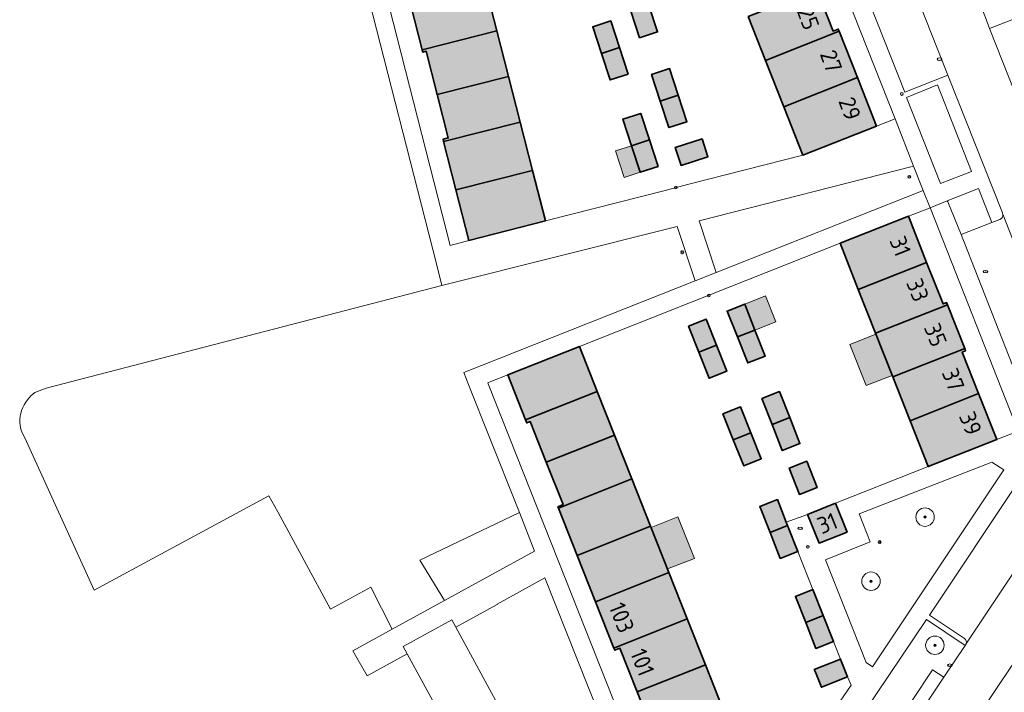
# Model space of a CAD drawing. Header units: metres. Extents: x 125349 to 128236, y 501602 to 503797.
# Tile 310 of 656: x 126366 to 126472, y 502381 to 502454. Entities that reach past the tile are written whole.
import ezdxf
from ezdxf.enums import TextEntityAlignment as Align

# ---------------------------------------------------------------- set-up
doc = ezdxf.new("R2010")
doc.units = ezdxf.units.M
doc.layers.get('0').update_dxf_attribs({"linetype": 'CONTINUOUS'})
for name, color, linetype, lineweight in [('B-WE-GR-BEPLANTING_CULTUUR_HEESTERS-GV', 90, 'CONTINUOUS', 18), ('B-WE-GR-BOOM-S-500', 90, 'CONTINUOUS', 18), ('B-WE-IE-MEUBILAIR-S', 7, 'CONTINUOUS', 18), ('B-WE-OG-BEBOUWING-GV', 7, 'CONTINUOUS', 35), ('B-WE-OG-BEBOUWING-T18', 10, 'CONTINUOUS', 18), ('B-WE-OG-BEBOUWING_OVERBOUWING-GV', 7, 'CONTINUOUS', 18), ('B-WE-OG-TERREIN_BEGROEID-GV', 7, 'CONTINUOUS', 18), ('B-WE-OG-TERREIN_ERF-GV', 7, 'CONTINUOUS', 18), ('B-WE-VH-OPENVERHARDING-GV', 90, 'CONTINUOUS', 18), ('B-WE-VH-OPENVERHARDING_BETONSTRAATSTEEN-GV', 90, 'CONTINUOUS', 18), ('B-WE-VH-OPENVERHARDING_TEGEL-GV', 90, 'CONTINUOUS', 18)]:
    doc.layers.add(name, color=color, linetype=linetype, lineweight=lineweight)
doc.layers.add('B-WE-OG-BEBOUWING-V', color=7, linetype='CONTINUOUS', lineweight=18, true_color=0xcc646e)
doc.layers.add('B-WE-OG-BEBOUWING_OVERBOUWING-V', color=7, linetype='CONTINUOUS', lineweight=18, true_color=0xcc646e)
doc.styles.add('NLCS-ISO', font='NLCS-ISO.ttf')
doc.styles.add('NLCS-ISO-M1000-T18', font='NLCS-ISO.ttf', dxfattribs={"height": 1.8})

# ---------------------------------------------------------------- blocks, each defined once
blk = doc.blocks.new('SIE-MEUBILAIR_PAAL_AFSLUITPAAL-SO')
blk.add_circle((0, 0), 0.75)
at = {"style": 'NLCS-ISO'}
blk.add_text('af', height=0.75, dxfattribs=at).set_placement((0, 0.05), align=Align.MIDDLE_CENTER)
blk = doc.blocks.new('SIE-MEUBILAIR_PAAL_LICHTMAST-SO')
for points in [[(-0.62, 0), (-1, 0)], [(-0.71, 0.71), (-0.44, 0.44)], [(0, 1), (0, 0.62)], [(0.44, 0.44), (0.71, 0.71)], [(1, 0), (0.62, 0)], [(-0.71, -0.71), (-0.44, -0.44)], [(0, -0.62), (0, -1)], [(0.44, -0.44), (0.71, -0.71)]]:
    blk.add_lwpolyline(points)
blk.add_circle((0, 0), 0.5)
blk = doc.blocks.new('SIE-MEUBILAIR_PAAL_VERKEERSBORD-SO')
blk.add_circle((0, 0), 0.75)
at = {"style": 'NLCS-ISO'}
blk.add_text('vb', height=0.75, dxfattribs=at).set_placement((0, 0.07), align=Align.MIDDLE_CENTER)
blk = doc.blocks.new('SIE-MEUBILAIR_PUT_KOLK-SO')
blk.add_ellipse((0, 0), major_axis=(1.25, 0), ratio=0.54)
at = {"style": 'NLCS-ISO'}
blk.add_text('klk', height=0.75, dxfattribs=at).set_placement((0.03, 0), align=Align.MIDDLE_CENTER)
blk = doc.blocks.new('SIE-MEUBILAIR_PUT_BRANDKRAAN-SO')
blk.add_ellipse((0, 0), major_axis=(1.25, 0), ratio=0.54)
at = {"style": 'NLCS-ISO'}
blk.add_text('bk', height=0.75, dxfattribs=at).set_placement((0.03, 0), align=Align.MIDDLE_CENTER)
blk = doc.blocks.new('SGR-BOOM_01-SO')
at = {"linetype": 'ByBlock', "lineweight": 18}
h = blk.add_hatch(color=0, dxfattribs=at)
h.dxf.hatch_style = 1
edge = h.paths.add_edge_path()
edge.add_arc((0, 0), 0.25, 0, 360)
at = {"color": 0, "linetype": 'ByBlock', "lineweight": 18}
for radius in [2, 0.25]:
    blk.add_circle((0, 0), radius, dxfattribs=at)

msp = doc.modelspace()

# ---------------------------------------------------------------- hatches: boundary and pattern name
at = {"layer": 'B-WE-OG-BEBOUWING-V'}
for points in [[(126417.488, 502453.005), (126416.228, 502457.947), (126408.121, 502455.879), (126409.382, 502450.938)], [(126452.131, 502457.481), (126444.711, 502454.552), (126446.584, 502449.808), (126454.562, 502452.958), (126454.468, 502453.196), (126453.914, 502452.978)], [(126432.008, 502455.129), (126432.948, 502452.251), (126434.897, 502452.888), (126433.957, 502455.765)], [(126428.805, 502450.57), (126430.753, 502451.208), (126429.812, 502454.085), (126427.864, 502453.448)], [(126418.748, 502448.063), (126417.488, 502453.005), (126409.382, 502450.938), (126409.444, 502450.698), (126409.826, 502450.796), (126411.025, 502446.093)], [(126456.543, 502447.934), (126454.562, 502452.958), (126446.584, 502449.808), (126448.567, 502444.786)], [(126428.805, 502450.57), (126429.746, 502447.693), (126431.695, 502448.33), (126430.753, 502451.208)], [(126435.176, 502445.406), (126437.125, 502446.041), (126436.188, 502448.918), (126434.239, 502448.283)], [(126420.009, 502443.121), (126418.748, 502448.063), (126411.025, 502446.093), (126412.22, 502441.405), (126411.644, 502441.259), (126411.708, 502441.004)], [(126448.567, 502444.786), (126450.634, 502439.547), (126458.611, 502442.69), (126456.543, 502447.934)], [(126435.176, 502445.406), (126436.113, 502442.529), (126438.062, 502443.164), (126437.125, 502446.041)], [(126413.038, 502435.77), (126421.343, 502437.889), (126420.009, 502443.121), (126411.708, 502441.004)], [(126432.073, 502440.561), (126434.008, 502441.189), (126433.074, 502444.068), (126431.139, 502443.44)], [(126432.073, 502440.561), (126433.007, 502437.683), (126434.942, 502438.311), (126434.008, 502441.189)], [(126439.711, 502441.32), (126436.8, 502440.377), (126437.433, 502438.427), (126440.343, 502439.37)], [(126413.038, 502435.77), (126414.429, 502430.297), (126422.739, 502432.418), (126421.343, 502437.889)], [(126464.043, 502427.927), (126462.065, 502432.914), (126454.663, 502429.993), (126456.633, 502425.002)], [(126458.505, 502420.258), (126466.299, 502423.335), (126466.207, 502423.568), (126465.83, 502423.419), (126464.043, 502427.927), (126456.633, 502425.002)], [(126445.446, 502420.594), (126444.333, 502423.409), (126442.426, 502422.655), (126443.54, 502419.84)], [(126468.169, 502418.59), (126466.299, 502423.335), (126458.505, 502420.258), (126460.378, 502415.515)], [(126441.27, 502418.942), (126440.158, 502421.758), (126438.251, 502421.004), (126439.363, 502418.189)], [(126443.54, 502419.84), (126444.653, 502417.025), (126446.559, 502417.779), (126445.446, 502420.594)], [(126428.36, 502413.941), (126426.43, 502418.818), (126418.65, 502415.742), (126420.589, 502410.865)], [(126439.363, 502418.189), (126440.475, 502415.373), (126442.382, 502416.127), (126441.27, 502418.942)], [(126469.674, 502413.701), (126467.898, 502418.202), (126468.261, 502418.356), (126468.169, 502418.59), (126460.378, 502415.515), (126462.25, 502410.771)], [(126428.36, 502413.941), (126420.589, 502410.865), (126420.723, 502410.528), (126421.095, 502410.676), (126422.839, 502406.271), (126430.237, 502409.199)], [(126447.295, 502410.356), (126449.203, 502411.105), (126448.097, 502413.921), (126446.189, 502413.172)], [(126462.25, 502410.771), (126464.21, 502405.806), (126471.64, 502408.72), (126469.674, 502413.701)], [(126445, 502409.463), (126443.876, 502412.27), (126441.973, 502411.509), (126443.097, 502408.701)], [(126449.203, 502411.105), (126447.295, 502410.356), (126448.401, 502407.54), (126450.309, 502408.289)], [(126432.114, 502404.456), (126430.237, 502409.199), (126422.839, 502406.271), (126424.657, 502401.68), (126424.093, 502401.443), (126424.148, 502401.304)], [(126443.097, 502408.701), (126444.22, 502405.893), (126446.124, 502406.655), (126445, 502409.463)], [(126451.063, 502406.388), (126449.152, 502405.644), (126450.266, 502402.782), (126452.177, 502403.526)], [(126434.141, 502399.334), (126432.114, 502404.456), (126424.148, 502401.304), (126426.178, 502396.182)], [(126448.982, 502399.414), (126448.838, 502399.777), (126447.869, 502402.228), (126445.963, 502401.474), (126447.076, 502398.66)], [(126451.148, 502400.615), (126452.387, 502397.505), (126455.432, 502398.713), (126454.186, 502401.825)], [(126447.076, 502398.66), (126448.189, 502395.846), (126450.096, 502396.6), (126448.982, 502399.414)], [(126436.128, 502394.312), (126434.141, 502399.334), (126426.178, 502396.182), (126428.167, 502391.162)], [(126438.115, 502389.291), (126436.128, 502394.312), (126428.167, 502391.162), (126430.157, 502386.142)], [(126452.844, 502389.665), (126451.729, 502392.483), (126449.823, 502391.729), (126450.938, 502388.911)], [(126440.085, 502384.312), (126438.115, 502389.291), (126430.157, 502386.142), (126430.253, 502385.902), (126430.81, 502386.123), (126432.685, 502381.383)], [(126450.938, 502388.911), (126452.052, 502386.093), (126453.959, 502386.847), (126452.844, 502389.665)], [(126454.83, 502384.662), (126454.714, 502384.95), (126451.875, 502383.809), (126451.985, 502383.536), (126452.645, 502381.893), (126455.484, 502383.034)], [(126441.962, 502379.57), (126440.085, 502384.312), (126432.685, 502381.383), (126434.561, 502376.641)]]:
    msp.add_hatch(color=256, dxfattribs=at).paths.add_polyline_path(points)
at = {"layer": 'B-WE-OG-BEBOUWING_OVERBOUWING-V'}
for points in [[(126432.073, 502440.561), (126430.342, 502439.999), (126431.276, 502437.121), (126433.007, 502437.683)], [(126444.333, 502423.409), (126445.446, 502420.594), (126447.712, 502421.49), (126446.601, 502424.306)], [(126458.548, 502420.15), (126455.721, 502419.031), (126457.477, 502414.595), (126460.313, 502415.679)], [(126434.191, 502399.208), (126435.969, 502394.713), (126438.886, 502395.854), (126437.103, 502400.354)]]:
    msp.add_hatch(color=256, dxfattribs=at).paths.add_polyline_path(points)

# ---------------------------------------------------------------- linework, layer by layer
at = {"layer": 'B-WE-GR-BEPLANTING_CULTUUR_HEESTERS-GV', "flags": 128}
for points in [[(126461.872, 502445.8), (126465.527, 502436.456), (126468.916, 502437.772), (126465.209, 502447.153)], [(126471.118, 502432.242), (126469.659, 502435.931), (126466.279, 502434.591), (126466.324, 502434.496), (126467.783, 502430.928)], [(126465.907, 502382.979), (126468.219, 502386.433), (126464.013, 502389.236), (126457.259, 502379.191), (126460.287, 502377.144), (126464.692, 502383.787)]]:
    msp.add_lwpolyline(points, close=True, dxfattribs=at)
at = {"layer": 'B-WE-OG-BEBOUWING-GV', "flags": 128}
for points in [[(126417.488, 502453.005), (126416.228, 502457.947), (126408.121, 502455.879), (126409.382, 502450.938)], [(126452.131, 502457.481), (126444.711, 502454.552), (126446.584, 502449.808), (126454.562, 502452.958), (126454.468, 502453.196), (126453.914, 502452.978)], [(126432.008, 502455.129), (126432.948, 502452.251), (126434.897, 502452.888), (126433.957, 502455.765)], [(126428.805, 502450.57), (126430.753, 502451.208), (126429.812, 502454.085), (126427.864, 502453.448)], [(126418.748, 502448.063), (126417.488, 502453.005), (126409.382, 502450.938), (126409.444, 502450.698), (126409.826, 502450.796), (126411.025, 502446.093)], [(126456.543, 502447.934), (126454.562, 502452.958), (126446.584, 502449.808), (126448.567, 502444.786)], [(126428.805, 502450.57), (126429.746, 502447.693), (126431.695, 502448.33), (126430.753, 502451.208)], [(126435.176, 502445.406), (126437.125, 502446.041), (126436.188, 502448.918), (126434.239, 502448.283)], [(126420.009, 502443.121), (126418.748, 502448.063), (126411.025, 502446.093), (126412.22, 502441.405), (126411.644, 502441.259), (126411.708, 502441.004)], [(126448.567, 502444.786), (126450.634, 502439.547), (126458.611, 502442.69), (126456.543, 502447.934)], [(126435.176, 502445.406), (126436.113, 502442.529), (126438.062, 502443.164), (126437.125, 502446.041)], [(126413.038, 502435.77), (126421.343, 502437.889), (126420.009, 502443.121), (126411.708, 502441.004)], [(126432.073, 502440.561), (126434.008, 502441.189), (126433.074, 502444.068), (126431.139, 502443.44)], [(126432.073, 502440.561), (126433.007, 502437.683), (126434.942, 502438.311), (126434.008, 502441.189)], [(126439.711, 502441.32), (126436.8, 502440.377), (126437.433, 502438.427), (126440.343, 502439.37)], [(126413.038, 502435.77), (126414.429, 502430.297), (126422.739, 502432.418), (126421.343, 502437.889)], [(126464.043, 502427.927), (126462.065, 502432.914), (126454.663, 502429.993), (126456.633, 502425.002)], [(126458.505, 502420.258), (126466.299, 502423.335), (126466.207, 502423.568), (126465.83, 502423.419), (126464.043, 502427.927), (126456.633, 502425.002)], [(126445.446, 502420.594), (126444.333, 502423.409), (126442.426, 502422.655), (126443.54, 502419.84)], [(126468.169, 502418.59), (126466.299, 502423.335), (126458.505, 502420.258), (126460.378, 502415.515)], [(126441.27, 502418.942), (126440.158, 502421.758), (126438.251, 502421.004), (126439.363, 502418.189)], [(126443.54, 502419.84), (126444.653, 502417.025), (126446.559, 502417.779), (126445.446, 502420.594)], [(126428.36, 502413.941), (126426.43, 502418.818), (126418.65, 502415.742), (126420.589, 502410.865)], [(126439.363, 502418.189), (126440.475, 502415.373), (126442.382, 502416.127), (126441.27, 502418.942)], [(126469.674, 502413.701), (126467.898, 502418.202), (126468.261, 502418.356), (126468.169, 502418.59), (126460.378, 502415.515), (126462.25, 502410.771)], [(126428.36, 502413.941), (126420.589, 502410.865), (126420.723, 502410.528), (126421.095, 502410.676), (126422.839, 502406.271), (126430.237, 502409.199)], [(126447.295, 502410.356), (126449.203, 502411.105), (126448.097, 502413.921), (126446.189, 502413.172)], [(126462.25, 502410.771), (126464.21, 502405.806), (126471.64, 502408.72), (126469.674, 502413.701)], [(126445, 502409.463), (126443.876, 502412.27), (126441.973, 502411.509), (126443.097, 502408.701)], [(126449.203, 502411.105), (126447.295, 502410.356), (126448.401, 502407.54), (126450.309, 502408.289)], [(126432.114, 502404.456), (126430.237, 502409.199), (126422.839, 502406.271), (126424.657, 502401.68), (126424.093, 502401.443), (126424.148, 502401.304)], [(126443.097, 502408.701), (126444.22, 502405.893), (126446.124, 502406.655), (126445, 502409.463)], [(126451.063, 502406.388), (126449.152, 502405.644), (126450.266, 502402.782), (126452.177, 502403.526)], [(126434.141, 502399.334), (126432.114, 502404.456), (126424.148, 502401.304), (126426.178, 502396.182)], [(126448.982, 502399.414), (126448.838, 502399.777), (126447.869, 502402.228), (126445.963, 502401.474), (126447.076, 502398.66)], [(126451.148, 502400.615), (126452.387, 502397.505), (126455.432, 502398.713), (126454.186, 502401.825)], [(126447.076, 502398.66), (126448.189, 502395.846), (126450.096, 502396.6), (126448.982, 502399.414)], [(126436.128, 502394.312), (126434.141, 502399.334), (126426.178, 502396.182), (126428.167, 502391.162)], [(126438.115, 502389.291), (126436.128, 502394.312), (126428.167, 502391.162), (126430.157, 502386.142)], [(126452.844, 502389.665), (126451.729, 502392.483), (126449.823, 502391.729), (126450.938, 502388.911)], [(126440.085, 502384.312), (126438.115, 502389.291), (126430.157, 502386.142), (126430.253, 502385.902), (126430.81, 502386.123), (126432.685, 502381.383)], [(126450.938, 502388.911), (126452.052, 502386.093), (126453.959, 502386.847), (126452.844, 502389.665)], [(126454.83, 502384.662), (126454.714, 502384.95), (126451.875, 502383.809), (126451.985, 502383.536), (126452.645, 502381.893), (126455.484, 502383.034)], [(126441.962, 502379.57), (126440.085, 502384.312), (126432.685, 502381.383), (126434.561, 502376.641)]]:
    msp.add_lwpolyline(points, close=True, dxfattribs=at)
at = {"layer": 'B-WE-OG-BEBOUWING_OVERBOUWING-GV', "flags": 128}
for points in [[(126432.073, 502440.561), (126430.342, 502439.999), (126431.276, 502437.121), (126433.007, 502437.683)], [(126444.333, 502423.409), (126445.446, 502420.594), (126447.712, 502421.49), (126446.601, 502424.306)], [(126458.548, 502420.15), (126455.721, 502419.031), (126457.477, 502414.595), (126460.313, 502415.679)], [(126434.191, 502399.208), (126435.969, 502394.713), (126438.886, 502395.854), (126437.103, 502400.354)]]:
    msp.add_lwpolyline(points, close=True, dxfattribs=at)
at = {"layer": 'B-WE-OG-TERREIN_BEGROEID-GV', "flags": 128}
for points in [[(126441.237, 502426.842), (126463.667, 502435.715), (126462.634, 502438.349), (126439.397, 502432.412)], [(126438.969, 502425.914), (126437.012, 502431.819), (126411.514, 502425.408), (126368.642, 502414.299), (126367.405, 502413.819), (126366.971, 502413.455), (126366.619, 502413.033), (126366.443, 502412.771), (126366.282, 502412.496), (126366.132, 502412.197), (126365.993, 502411.867), (126365.891, 502411.55), (126365.826, 502411.264), (126365.783, 502410.905), (126365.781, 502410.653), (126365.822, 502410.246), (126365.901, 502409.871), (126366.052, 502409.442), (126366.329, 502408.92), (126373.842, 502392.399), (126392.789, 502402.648), (126393.734, 502400.905), (126399.456, 502390.355), (126403.808, 502392.724), (126406.135, 502388.195), (126411.824, 502391.28), (126409.148, 502395.67), (126419.923, 502400.816), (126416.501, 502409.435), (126414.674, 502414.038), (126413.899, 502415.99)], [(126457.489, 502384.592), (126458.163, 502384.105), (126472.398, 502405.462), (126471.09, 502406.284), (126456.717, 502400.675), (126457.938, 502397.643), (126453.076, 502395.712)]]:
    msp.add_lwpolyline(points, close=True, dxfattribs=at)
at = {"layer": 'B-WE-OG-TERREIN_ERF-GV', "flags": 128}
for points in [[(126452.131, 502457.481), (126453.914, 502452.978), (126454.468, 502453.196), (126454.562, 502452.958), (126456.543, 502447.934), (126458.611, 502442.69), (126460.625, 502443.469), (126431.072, 502518.171)], [(126393.902, 502502.37), (126412.429, 502429.769), (126414.429, 502430.297), (126413.038, 502435.77), (126411.708, 502441.004), (126411.644, 502441.259), (126412.22, 502441.405), (126411.025, 502446.093), (126409.826, 502450.796), (126409.444, 502450.698), (126409.382, 502450.938), (126408.121, 502455.879)], [(126416.228, 502457.947), (126417.488, 502453.005), (126418.748, 502448.063), (126420.009, 502443.121), (126421.343, 502437.889), (126422.739, 502432.418), (126435.728, 502435.726), (126438.128, 502436.352), (126450.634, 502439.547), (126448.567, 502444.786), (126446.584, 502449.808), (126444.711, 502454.552)], [(126453.485, 502378.66), (126455.857, 502382.105), (126455.484, 502383.034), (126452.645, 502381.893), (126451.985, 502383.536), (126451.875, 502383.809), (126454.714, 502384.95), (126453.959, 502386.847), (126452.052, 502386.093), (126450.938, 502388.911), (126449.823, 502391.729), (126451.729, 502392.483), (126450.096, 502396.6), (126448.189, 502395.846), (126447.076, 502398.66), (126445.963, 502401.474), (126447.869, 502402.228), (126448.838, 502399.777), (126451.148, 502400.615), (126454.186, 502401.825), (126464.21, 502405.806), (126462.25, 502410.771), (126460.378, 502415.515), (126458.505, 502420.258), (126456.633, 502425.002), (126454.663, 502429.993), (126440.547, 502424.406), (126426.43, 502418.818), (126428.36, 502413.941), (126430.237, 502409.199), (126432.114, 502404.456), (126434.141, 502399.334), (126436.128, 502394.312), (126438.115, 502389.291), (126440.085, 502384.312), (126441.962, 502379.57)]]:
    msp.add_lwpolyline(points, dxfattribs=at)
for points in [[(126432.008, 502455.129), (126431.068, 502458.006), (126433.017, 502458.643), (126433.957, 502455.765), (126434.897, 502452.888), (126432.948, 502452.251)], [(126428.805, 502450.57), (126427.864, 502453.448), (126429.812, 502454.085), (126430.753, 502451.208), (126431.695, 502448.33), (126429.746, 502447.693)], [(126435.176, 502445.406), (126434.239, 502448.283), (126436.188, 502448.918), (126437.125, 502446.041), (126438.062, 502443.164), (126436.113, 502442.529)], [(126432.073, 502440.561), (126431.139, 502443.44), (126433.074, 502444.068), (126434.008, 502441.189), (126434.942, 502438.311), (126433.007, 502437.683)], [(126439.711, 502441.32), (126440.343, 502439.37), (126437.433, 502438.427), (126436.8, 502440.377)], [(126462.065, 502432.914), (126464.043, 502427.927), (126465.83, 502423.419), (126466.207, 502423.568), (126466.299, 502423.335), (126468.169, 502418.59), (126468.261, 502418.356), (126467.898, 502418.202), (126469.674, 502413.701), (126471.64, 502408.72), (126473.969, 502409.633), (126464.462, 502433.766), (126464.43, 502433.847), (126464.336, 502433.81)], [(126443.54, 502419.84), (126442.426, 502422.655), (126444.333, 502423.409), (126445.446, 502420.594), (126446.559, 502417.779), (126444.653, 502417.025)], [(126439.363, 502418.189), (126438.251, 502421.004), (126440.158, 502421.758), (126441.27, 502418.942), (126442.382, 502416.127), (126440.475, 502415.373)], [(126433.923, 502370.908), (126436.436, 502371.902), (126434.561, 502376.641), (126432.685, 502381.383), (126430.81, 502386.123), (126430.253, 502385.902), (126430.157, 502386.142), (126428.167, 502391.162), (126426.178, 502396.182), (126424.148, 502401.304), (126424.093, 502401.443), (126424.657, 502401.68), (126422.839, 502406.271), (126421.095, 502410.676), (126420.723, 502410.528), (126420.589, 502410.865), (126418.65, 502415.742), (126416.817, 502415.017), (126416.486, 502414.887), (126416.531, 502414.773)], [(126447.295, 502410.356), (126446.189, 502413.172), (126448.097, 502413.921), (126449.203, 502411.105), (126450.309, 502408.289), (126448.401, 502407.54)], [(126443.097, 502408.701), (126441.973, 502411.509), (126443.876, 502412.27), (126445, 502409.463), (126446.124, 502406.655), (126444.22, 502405.893)], [(126451.063, 502406.388), (126452.177, 502403.526), (126450.266, 502402.782), (126449.152, 502405.644)]]:
    msp.add_lwpolyline(points, close=True, dxfattribs=at)
at = {"layer": 'B-WE-VH-OPENVERHARDING-GV', "flags": 128}
msp.add_lwpolyline([(126478.668, 502378.527), (126480.078, 502380.647), (126482.794, 502384.676), (126480.676, 502386.099), (126477.981, 502382.066), (126473.728, 502384.942), (126468.317, 502376.836)], dxfattribs=at)
at = {"layer": 'B-WE-VH-OPENVERHARDING_BETONSTRAATSTEEN-GV', "flags": 128}
for points in [[(126472.295, 502433.164), (126478.123, 502418.316), (126478.162, 502418.207), (126478.232, 502418.034), (126483.911, 502420.198), (126479.384, 502431.727), (126470.865, 502453.275), (126470.414, 502454.45), (126467.933, 502460.685), (126467.617, 502461.479), (126467.464, 502461.894), (126459.861, 502481.146), (126459.286, 502482.527), (126451.682, 502501.722), (126451.527, 502502.122), (126450.395, 502504.942), (126449.728, 502506.709), (126438.379, 502535.358), (126438.325, 502535.495), (126438.064, 502536.159), (126432.508, 502533.81)], [(126432.508, 502533.81), (126432.661, 502533.392), (126432.822, 502532.985), (126436.898, 502522.677), (126446.122, 502499.408), (126446.325, 502498.897), (126447.768, 502495.209), (126447.97, 502494.7), (126456.26, 502473.757), (126456.455, 502473.258), (126457.887, 502469.615), (126458.095, 502469.088), (126466.333, 502448.208)], [(126466.333, 502448.208), (126472.245, 502433.29)], [(126471.979, 502432.581), (126471.118, 502432.242), (126467.783, 502430.928)], [(126478.123, 502418.316), (126472.295, 502433.164)], [(126467.783, 502430.928), (126473.313, 502416.87), (126477.514, 502418.532)], [(126474.078, 502404.291), (126464.34, 502389.692), (126468.139, 502387.168)], [(126478.681, 502402.163), (126478.556, 502401.947), (126478.521, 502401.888), (126468.305, 502386.571), (126468.272, 502386.518), (126468.219, 502386.433), (126465.907, 502382.979), (126460.864, 502375.414), (126457.236, 502369.987), (126461.742, 502366.983), (126468.317, 502376.836), (126473.728, 502384.942)], [(126468.305, 502386.571), (126478.521, 502401.888)], [(126417.817, 502379.628), (126413.045, 502388.399), (126412.607, 502389.182), (126407.328, 502386.306), (126407.769, 502385.522), (126416.123, 502370.162)]]:
    msp.add_lwpolyline(points, dxfattribs=at)
for points in [[(126466.333, 502448.208), (126458.095, 502469.088), (126453.419, 502467.263), (126461.687, 502446.35)], [(126479.384, 502431.727), (126483.947, 502433.533), (126475.517, 502455.077), (126470.865, 502453.275)]]:
    msp.add_lwpolyline(points, close=True, dxfattribs=at)
at = {"layer": 'B-WE-VH-OPENVERHARDING_BETONSTRAATSTEEN-GV'}
for points in [[(126472.295, 502433.164, -0.3839226), (126471.979, 502432.581)], [(126472.245, 502433.29, -0.0602999), (126472.295, 502433.164)], [(126468.139, 502387.168, -0.3990161), (126468.305, 502386.571)]]:
    msp.add_lwpolyline(points, format="xyb", dxfattribs=at)
at = {"layer": 'B-WE-VH-OPENVERHARDING_TEGEL-GV', "flags": 128}
for points in [[(126446.122, 502499.408), (126441.457, 502497.504), (126432.223, 502520.858), (126436.898, 502522.677), (126432.822, 502532.985), (126431.505, 502532.455), (126434.803, 502524.068), (126431.432, 502522.712), (126428.131, 502531.099), (126426.267, 502530.37), (126430.34, 502520.021), (126431.072, 502518.171), (126460.625, 502443.469), (126462.634, 502438.349)], [(126388.531, 502515.377), (126410.538, 502429.312), (126410.673, 502428.783), (126411.514, 502425.408), (126437.012, 502431.819), (126438.969, 502425.914), (126441.237, 502426.842), (126439.397, 502432.412), (126462.634, 502438.349), (126460.625, 502443.469), (126458.611, 502442.69), (126450.634, 502439.547), (126438.128, 502436.352), (126435.728, 502435.726), (126422.739, 502432.418), (126414.429, 502430.297), (126412.429, 502429.769), (126393.902, 502502.37)], [(126472.245, 502433.29), (126466.333, 502448.208), (126461.687, 502446.35), (126453.419, 502467.263), (126458.095, 502469.088), (126457.887, 502469.615), (126453.174, 502467.747), (126451.711, 502471.375), (126456.455, 502473.258), (126456.26, 502473.757), (126451.566, 502471.919), (126443.302, 502492.854), (126447.97, 502494.7), (126447.768, 502495.209), (126443.046, 502493.36), (126441.62, 502496.98), (126446.325, 502498.897), (126446.122, 502499.408)], [(126470.414, 502454.45), (126470.865, 502453.275), (126475.517, 502455.077), (126483.947, 502433.533), (126479.384, 502431.727), (126483.911, 502420.198), (126485.704, 502415.751), (126485.959, 502415.232), (126486.126, 502414.991), (126486.318, 502414.766), (126486.529, 502414.562), (126486.758, 502414.382), (126487.002, 502414.229), (126487.26, 502414.105), (126487.535, 502414.008), (126487.822, 502413.94), (126488.117, 502413.899), (126488.415, 502413.887), (126488.712, 502413.902), (126489.004, 502413.947), (126489.286, 502414.02), (126491.895, 502415.031), (126491.295, 502416.503), (126489.931, 502419.849)], [(126462.634, 502438.349), (126463.667, 502435.715), (126464.43, 502433.847), (126466.279, 502434.591), (126469.659, 502435.931), (126471.118, 502432.242), (126471.979, 502432.581)], [(126433.923, 502370.908), (126416.531, 502414.773), (126416.486, 502414.887), (126416.817, 502415.017), (126418.65, 502415.742), (126426.43, 502418.818), (126440.547, 502424.406), (126454.663, 502429.993), (126462.065, 502432.914), (126464.336, 502433.81), (126464.43, 502433.847), (126463.667, 502435.715), (126441.237, 502426.842), (126438.969, 502425.914), (126413.899, 502415.99), (126414.674, 502414.038), (126416.501, 502409.435), (126419.923, 502400.816), (126421.567, 502396.629), (126411.824, 502391.28), (126406.135, 502388.195), (126401.892, 502385.839), (126403.42, 502383.144), (126407.769, 502385.522), (126407.328, 502386.306), (126412.607, 502389.182), (126413.045, 502388.399), (126417.528, 502390.846), (126417.508, 502390.889), (126422.686, 502393.755), (126432.077, 502370.117)], [(126477.514, 502418.532), (126473.313, 502416.87), (126467.783, 502430.928), (126466.324, 502434.496), (126466.279, 502434.591), (126464.43, 502433.847), (126464.462, 502433.766), (126473.969, 502409.633), (126471.64, 502408.72), (126464.21, 502405.806), (126454.186, 502401.825)], [(126468.139, 502387.168), (126464.34, 502389.692), (126474.078, 502404.291), (126477.839, 502401.78)], [(126454.186, 502401.825), (126455.432, 502398.713), (126452.387, 502397.505), (126451.148, 502400.615), (126448.838, 502399.777), (126448.982, 502399.414), (126450.096, 502396.6), (126451.729, 502392.483), (126452.844, 502389.665), (126453.959, 502386.847), (126454.714, 502384.95), (126454.83, 502384.662), (126455.484, 502383.034), (126455.857, 502382.105), (126453.485, 502378.66), (126443.838, 502374.83), (126436.436, 502371.902), (126433.923, 502370.908), (126432.077, 502370.117)], [(126460.864, 502375.414), (126465.907, 502382.979), (126464.692, 502383.787), (126460.287, 502377.144), (126457.259, 502379.191), (126464.013, 502389.236), (126468.219, 502386.433), (126468.272, 502386.518), (126468.305, 502386.571)]]:
    msp.add_lwpolyline(points, dxfattribs=at)
for points in [[(126461.872, 502445.8), (126465.209, 502447.153), (126468.916, 502437.772), (126465.527, 502436.456)], [(126457.489, 502384.592), (126453.076, 502395.712), (126457.938, 502397.643), (126456.717, 502400.675), (126471.09, 502406.284), (126472.398, 502405.462), (126458.163, 502384.105)]]:
    msp.add_lwpolyline(points, close=True, dxfattribs=at)
at = {"layer": 'B-WE-VH-OPENVERHARDING_TEGEL-GV'}
for points in [[(126471.979, 502432.581, 0.3839226), (126472.295, 502433.164)], [(126472.295, 502433.164, 0.0602999), (126472.245, 502433.29)], [(126468.305, 502386.571, 0.3990161), (126468.139, 502387.168)]]:
    msp.add_lwpolyline(points, format="xyb", dxfattribs=at)

# ---------------------------------------------------------------- block references
at = {"layer": 'B-WE-GR-BOOM-S-500', "xscale": 0.5, "yscale": 0.5, "zscale": 0.5}
for p in [(126463.871, 502400.324), (126458.014, 502393.382), (126464.934, 502386.443)]:
    msp.add_blockref('SGR-BOOM_01-SO', p, dxfattribs=at)
at = {"layer": 'B-WE-IE-MEUBILAIR-S', "xscale": 0.2, "yscale": 0.2, "zscale": 0.2}
for name, p in [('SIE-MEUBILAIR_PUT_KOLK-SO', (126465.426, 502449.934)), ('SIE-MEUBILAIR_PAAL_VERKEERSBORD-SO', (126461.35, 502446.169)), ('SIE-MEUBILAIR_PAAL_VERKEERSBORD-SO', (126462.168, 502437.187)), ('SIE-MEUBILAIR_PAAL_AFSLUITPAAL-SO', (126436.863, 502436.025)), ('SIE-MEUBILAIR_PAAL_LICHTMAST-SO', (126437.562, 502429.026)), ('SIE-MEUBILAIR_PUT_BRANDKRAAN-SO', (126470.418, 502426.92)), ('SIE-MEUBILAIR_PAAL_AFSLUITPAAL-SO', (126440.451, 502424.343)), ('SIE-MEUBILAIR_PUT_KOLK-SO', (126450.33, 502399.107)), ('SIE-MEUBILAIR_PAAL_AFSLUITPAAL-SO', (126451.182, 502397.113)), ('SIE-MEUBILAIR_PAAL_LICHTMAST-SO', (126458.955, 502397.623)), ('SIE-MEUBILAIR_PUT_KOLK-SO', (126466.566, 502384.281))]:
    msp.add_blockref(name, p, dxfattribs=at)

# ---------------------------------------------------------------- texts
at = {"layer": 'B-WE-OG-BEBOUWING-T18', "style": 'NLCS-ISO-M1000-T18'}
for s, rotation, p in [('25', 290, (126451.208, 502454.372)), ('27', 290, (126453.692, 502449.712)), ('29', 290, (126455.716, 502444.578)), ('31', 291.6, (126461.195, 502429.683)), ('33', 291.6, (126463.077, 502424.936)), ('35', 291.6, (126465.004, 502420.074)), ('37', 291.6, (126466.926, 502415.217)), ('39', 291.6, (126468.797, 502410.476)), ('31', 21.6, (126453.287, 502399.665)), ('103', 291.6, (126431.001, 502389.441)), ('101', 291.6, (126433.24, 502384.602))]:
    msp.add_text(s, height=1.8, rotation=rotation, dxfattribs=at).set_placement(p, align=Align.MIDDLE)

doc.saveas('drawing.dxf')
